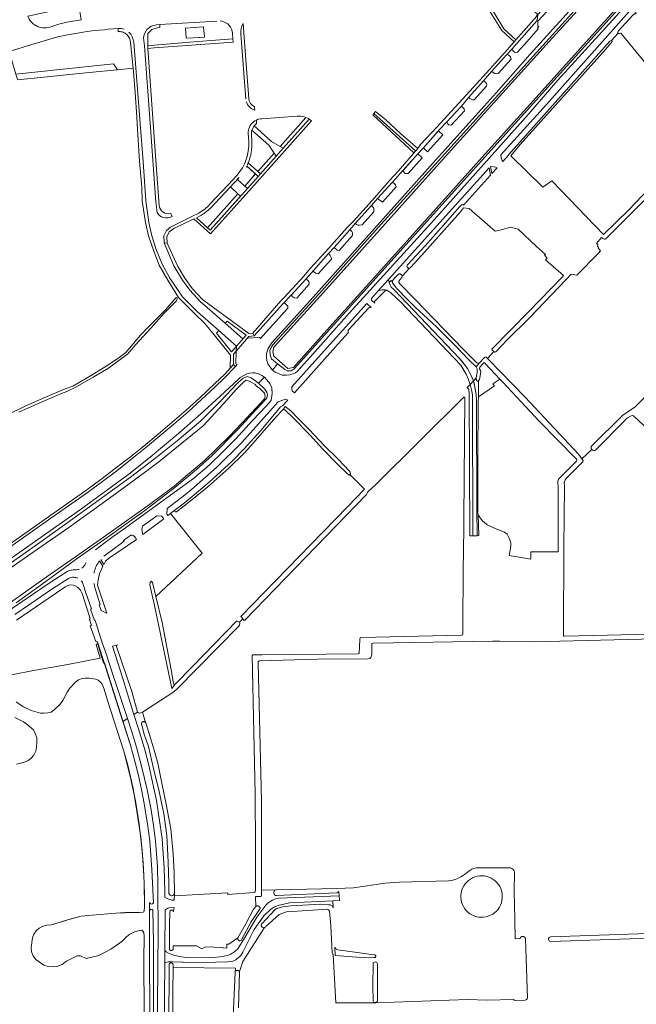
# Model space of a CAD drawing. Header units: metres. Extents: x 209813 to 223847, y 571801 to 587119.
# Tile 315 of 656: x 221449 to 221797, y 574386 to 574940. Entities that reach past the tile are written whole.
import ezdxf

# ---------------------------------------------------------------- set-up
doc = ezdxf.new("R2010")
doc.units = ezdxf.units.M
for name, color, linetype, lineweight in [('B-RO-GK-BESCHOEIING-G', 8, 'GK-BESCHOEIING', 0), ('B-RO-GR-BEPLANTING_CULTUUR_BOSPLANTSOEN-GV', 8, 'Continuous', 0), ('B-RO-GR-BEPLANTING_CULTUUR_HEESTERS-GV', 8, 'Continuous', 0), ('B-RO-GR-BOUWLAND-GV', 8, 'Continuous', 0), ('B-RO-GR-GRAS-GV', 8, 'Continuous', 0), ('B-RO-GR-GROENVOORZIENING-GV', 8, 'Continuous', 0), ('B-RO-OG-BEBOUWING_OPSLAGTANK-GV', 8, 'Continuous', 0), ('B-RO-OG-TERREIN_CULTUURSCHEIDING-GV', 8, 'Continuous', 0), ('B-RO-OG-WATER_GREPPEL-GV', 8, 'Continuous', 0), ('B-RO-OG-WEG-GV', 8, 'Continuous', 0), ('B-RO-VH-VERHARDING_HALFVERHARDING-GV', 8, 'Continuous', 0), ('B-RO-VH-VERHARDING_HALFVERHARDING_GRIND-GV', 8, 'Continuous', 0), ('B-RO-VH-VERHARDING_PUIN-GV', 8, 'Continuous', 0), ('B-RO-VH-VERHARDING_TEGEL-GV', 8, 'Continuous', 0)]:
    doc.layers.add(name, color=color, linetype=linetype, lineweight=lineweight)
doc.linetypes.add('GK-BESCHOEIING', pattern='A,30,-5,[1,NLCS.shx,S=1,R=0,X=0,Y=0],-5', length=40)

msp = doc.modelspace()

# ---------------------------------------------------------------- linework, layer by layer
at = {"layer": 'B-RO-GK-BESCHOEIING-G', "flags": 128}
for points in [[(221592.25, 574755.047), (221592.305, 574755.432), (221592.731, 574756.073), (221620.372, 574786.706), (221652.06, 574821.871), (221684.138, 574857.724), (221716.11, 574893.276), (221747.573, 574928.099), (221773.205, 574956.537), (221792.21, 574977.703), (221801.854, 574988.302), (221809.014, 574996.029), (221824.906, 575012.919), (221854.91, 575045.14), (221870.186, 575061.625), (221881.439, 575073.976), (221894.727, 575088.209), (221896.671, 575090.569)], [(221905.978, 575081.217), (221901.111, 575075.131), (221869.744, 575040.104), (221837.692, 575004.411), (221807.524, 574971.024), (221776.799, 574937.243), (221740.249, 574896.608), (221709.719, 574862.878), (221678.999, 574828.545), (221647.578, 574793.548), (221620.586, 574763.614), (221603.44, 574744.407), (221600.267, 574743.837), (221592.438, 574750.764), (221591.983, 574753.172), (221592.25, 574755.047)], [(221348.353, 574564.666), (221383.57, 574589.247), (221459.248, 574642.011), (221476.908, 574654.347), (221495.697, 574667.736), (221513.086, 574680.463), (221527.579, 574691.257), (221540.552, 574701.722), (221552.555, 574711.642), (221563.803, 574723.634), (221571.283, 574732.028), (221574.74, 574735.582), (221576.75, 574737.377), (221578.662, 574736.739), (221580.451, 574735.862), (221581.734, 574735.02), (221582.775, 574733.99), (221584.569, 574732.571), (221587.274, 574729.899), (221587.521, 574727.935), (221587.259, 574726.724), (221574.702, 574713.31), (221567.203, 574705.522), (221553.263, 574691.882), (221543.882, 574683.932), (221536.294, 574677.61), (221522.33, 574667.306), (221499.625, 574651.154), (221480.668, 574637.695), (221464.272, 574626.375), (221438.183, 574607.93), (221412.709, 574590.938), (221380.678, 574569.422), (221370.305, 574562.564), (221358.7, 574554.552), (221345.987, 574545.851), (221335.859, 574538.819), (221293.948, 574509.884), (221244.817, 574476.114), (221205.002, 574448.888), (221166.308, 574422.278), (221162.385, 574419.809), (221149.615, 574412.199)]]:
    msp.add_lwpolyline(points, dxfattribs=at)
at = {"layer": 'B-RO-GR-BEPLANTING_CULTUUR_BOSPLANTSOEN-GV', "flags": 128}
msp.add_lwpolyline([(221504.326, 574912.181), (221502.226, 574915.419), (221447.21, 574909.642), (221447.932, 574907.404), (221448.207, 574906.576), (221488.461, 574910.654)], close=True, dxfattribs=at)
at = {"layer": 'B-RO-GR-BEPLANTING_CULTUUR_HEESTERS-GV', "flags": 128}
for points in [[(221672.24, 574866.4), (221648.807, 574887.589), (221648.151, 574886.844), (221671.355, 574865.367)], [(221583.403, 574854.885), (221584.937, 574853.52), (221593.791, 574863.52), (221592.614, 574865.229)], [(221581.578, 574852.893), (221576.103, 574846.661), (221577.634, 574845.271), (221583.684, 574852.105), (221582.125, 574853.515)], [(221573.765, 574840.936), (221572.218, 574842.325), (221555.121, 574823.124), (221556.623, 574821.767)]]:
    msp.add_lwpolyline(points, close=True, dxfattribs=at)
for points in [[(221610.498, 574885.312), (221595.953, 574868.979)], [(221595.953, 574868.979), (221597.762, 574867.939), (221612.395, 574884.337)]]:
    msp.add_lwpolyline(points, dxfattribs=at)
at = {"layer": 'B-RO-GR-BEPLANTING_CULTUUR_HEESTERS-GV'}
msp.add_lwpolyline([(221612.395, 574884.337, 0.0517612), (221610.498, 574885.312)], format="xyb", dxfattribs=at)
at = {"layer": 'B-RO-GR-BOUWLAND-GV', "flags": 128}
for points in [[(221883.59, 574593.159), (221868.076, 574592.973), (221738.376, 574589.811), (221719.835, 574590.306), (221715.841, 574590.177)], [(221715.841, 574590.177), (221648.41, 574589.19), (221647.71, 574589.01), (221647.59, 574582.55), (221647.19, 574580.95), (221646.49, 574580.39), (221645.37, 574580.29), (221617.051, 574580.044), (221584.797, 574579.185)], [(221583.7, 574578.038), (221585.462, 574500.14), (221585.583, 574449.954), (221627.93, 574450.86), (221637.399, 574451.306), (221655.182, 574453.908), (221663.333, 574454.445), (221690.861, 574455.185)], [(221699.774, 574458.83), (221702.816, 574460.98)], [(221707.805, 574462.59), (221725.743, 574462.495)], [(221727.941, 574460.019), (221727.912, 574449.475), (221728.169, 574433.614), (221728.476, 574422.602), (221731.109, 574422.658)], [(221727.401, 574388.43), (221712.624, 574388.009), (221701.51, 574388.36), (221649.95, 574386.48), (221649.35, 574386.44), (221627.37, 574386.448), (221625.915, 574413.625), (221625.679, 574413.902), (221625.497, 574414.218), (221625.375, 574414.562), (221624.509, 574429.956), (221623.732, 574438.057), (221623.615, 574438.373), (221623.432, 574438.656), (221623.191, 574438.892), (221622.905, 574439.07), (221622.587, 574439.182), (221622.252, 574439.221), (221614.414, 574438.73), (221599.619, 574437.665), (221598.042, 574437.2), (221595.547, 574436.161), (221587.895, 574429.444), (221587.696, 574429.201), (221587.446, 574429.009), (221587.16, 574428.879), (221575.012, 574409.824), (221573.045, 574404.057), (221572.597, 574383.725)], [(221748.347, 574423.668), (221880.335, 574428.236)], [(221734.159, 574422.614), (221735.296, 574389.152)], [(221880.528, 574425.12), (221792.934, 574422.497), (221748.409, 574421.091)], [(221733.991, 574388.005), (221728.479, 574387.856)]]:
    msp.add_lwpolyline(points, dxfattribs=at)
at = {"layer": 'B-RO-GR-BOUWLAND-GV'}
for points in [[(221584.797, 574579.185, 0.5667854), (221583.7, 574578.038)], [(221702.816, 574460.98, -0.171622), (221707.805, 574462.59)], [(221725.743, 574462.495, -0.3710762), (221727.941, 574460.019)], [(221690.861, 574455.185, 0.1453837), (221699.774, 574458.83)], [(221731.109, 574422.658, -0.8071886), (221734.159, 574422.614)], [(221728.479, 574387.856, -0.1992125), (221727.401, 574388.43)], [(221735.296, 574389.152, -0.3636943), (221733.991, 574388.005)]]:
    msp.add_lwpolyline(points, format="xyb", dxfattribs=at)
msp.add_arc((221748.488, 574422.381), 1.294, 96.26209, 269.29016, dxfattribs=at)
at = {"layer": 'B-RO-GR-GRAS-GV', "flags": 128}
for points in [[(221786.508, 574932.827), (221782.681, 574928.608), (221783.055, 574928.473), (221783.111, 574928.02), (221779.435, 574923.704), (221731.202, 574870.064), (221725.878, 574863.616), (221743.916, 574845.953), (221749.07, 574849.604), (221778.224, 574819.364), (221792.365, 574833.212), (221826.157, 574868.776), (221833.24, 574877.68), (221787.837, 574932.8), (221786.912, 574932.425)], [(221535.404, 574357.519), (221554.02, 574357.246), (221554.095, 574370.652), (221567.611, 574370.577), (221569.684, 574370.588), (221569.776, 574383.011), (221570.618, 574403.384), (221570.839, 574406.018), (221535.771, 574406.357), (221535.526, 574392.531), (221535.476, 574370.003)]]:
    msp.add_lwpolyline(points, close=True, dxfattribs=at)
for points in [[(221881.029, 574850.366), (221880.564, 574850.921), (221880.419, 574851.283), (221880.708, 574851.862), (221880.781, 574852.513), (221867.968, 574867.281), (221848.35, 574889.432), (221847.699, 574889.866), (221847.047, 574890.156), (221846.468, 574889.866), (221835.368, 574876.578), (221834.886, 574876.474), (221834.067, 574876.434), (221833.647, 574875.855), (221833.8, 574874.809), (221833.51, 574874.013), (221832.931, 574873.144), (221819.684, 574857.798), (221802.89, 574840.352), (221779.483, 574816.955)], [(221771.641, 574700.351), (221788.919, 574717.435), (221795.94, 574722.212), (221805.93, 574732.347), (221824.534, 574751.168), (221843.79, 574771.292), (221846.975, 574775.346), (221848.64, 574778.821), (221849.219, 574781.427), (221848.857, 574784.178), (221847.844, 574785.915), (221836.84, 574796.484), (221832.28, 574800.755), (221831.918, 574801.624), (221832.135, 574802.709), (221874.266, 574845.202), (221877.089, 574847.953), (221877.958, 574848.677), (221878.98, 574848.461)], [(221716.454, 574753.434), (221716.257, 574753.538), (221715.46, 574754.204), (221715.301, 574754.786), (221736.309, 574776.164), (221754.883, 574795.373), (221755.624, 574796.325), (221745.517, 574805.162), (221746.522, 574806.062), (221744.882, 574807.65), (221745.411, 574808.126), (221740.437, 574812.571), (221730.118, 574822.307), (221725.514, 574823.525), (221721.492, 574822.202), (221717.206, 574821.249), (221705.67, 574831.145), (221702.495, 574834.055), (221699.244, 574834.395), (221697.521, 574832.203), (221675.825, 574807.65), (221669.369, 574800.77), (221668.787, 574800.294), (221664.819, 574795.796), (221664.554, 574795.108), (221663.549, 574793.997), (221662.861, 574792.992), (221662.808, 574792.409), (221663.443, 574791.563), (221671.909, 574782.884), (221699.32, 574754.627), (221707.065, 574746.776), (221708.067, 574746.809), (221711.32, 574750.204), (221712.037, 574750.316), (221712.603, 574749.751), (221712.758, 574749.57)], [(221777.796, 574817.122), (221776.976, 574817.718), (221776.07, 574816.472), (221774.284, 574814.356), (221774.88, 574813.628), (221774.695, 574812.674), (221775.33, 574812.198), (221775.065, 574811.88), (221776.547, 574810.081), (221775.33, 574808.758), (221763.159, 574796.417), (221759.984, 574797.092), (221757.047, 574793.956), (221736.409, 574772.446), (221723.913, 574759.927), (221717.543, 574753.195), (221716.891, 574753.05), (221716.454, 574753.434), (221712.758, 574749.57), (221720.438, 574741.613), (221734.047, 574727.641), (221764.017, 574695.573), (221765.956, 574692.872)], [(221708.298, 574743.644), (221708.857, 574742.768)], [(221710.623, 574746.843), (221708.472, 574744.652)], [(221719.754, 574737.903), (221711.234, 574746.912)], [(221709.051, 574741.958), (221708.225, 574737.692), (221707.702, 574736.84), (221707.796, 574727.827), (221716.764, 574734.048), (221715.835, 574735.201), (221719.754, 574737.903)], [(221762.844, 574692.961), (221741.843, 574714.168), (221721.468, 574736.089), (221719.754, 574737.903)], [(221699.505, 574727.649), (221649.71, 574678.23), (221645.425, 574674.359), (221644.41, 574672.77), (221576.03, 574602.09), (221575.71, 574601.87), (221575.49, 574601.99), (221574.928, 574602.907), (221573.05, 574600.87), (221573.25, 574600.13), (221573.17, 574599.21), (221572.71, 574598.71), (221537.75, 574563.19), (221535.63, 574561.39), (221518.49, 574550.25), (221520.148, 574544.434), (221520.304, 574544.17), (221522.704, 574536.257), (221525.088, 574528.819), (221527.142, 574521.511), (221529.627, 574509.329), (221531.804, 574498.4), (221534.416, 574484.536), (221535.664, 574470.494), (221536.257, 574459.693), (221536.438, 574446.784), (221566.472, 574448.473), (221566.485, 574447.553), (221581.33, 574448.56), (221582.03, 574449.04), (221582.17, 574450.34), (221582.21, 574474.28), (221581.99, 574504.025), (221580.301, 574582.087)], [(221585.97, 574582.63), (221639.95, 574583.13), (221640.53, 574583.23), (221640.81, 574591.19), (221641.13, 574592.17), (221641.79, 574592.29), (221698.09, 574593.71), (221698.77, 574593.81), (221698.89, 574594.37), (221699.17, 574634.99), (221699.25, 574636.51), (221700.136, 574727.3)], [(221707.796, 574727.827), (221707.527, 574724.845), (221707.329, 574692.533), (221707.362, 574662.172), (221707.56, 574661.411), (221708.255, 574660.22), (221709.803, 574658.143), (221712.541, 574655.762), (221717.145, 574653.659), (221722.463, 574651.714), (221723.932, 574650.444), (221724.924, 574648.737), (221725.684, 574646.327), (221725.916, 574645.284), (221726.035, 574643.776), (221725.049, 574638.575), (221737.315, 574636.503), (221737.282, 574640.637), (221752.607, 574640.571), (221752.551, 574677.235)], [(221574.928, 574602.907), (221574.78, 574603.148), (221573.839, 574604.068), (221613.256, 574644.793), (221633.996, 574665.993), (221643.578, 574675.968), (221635.331, 574684.216), (221634.857, 574683.796), (221633.894, 574684.449), (221628.663, 574689.677), (221619.78, 574698.638), (221612.855, 574706.344), (221603.307, 574716.13), (221598.845, 574720.317), (221597.967, 574720.888), (221596.436, 574719.51), (221592.332, 574714.999), (221579.489, 574700.322), (221575.78, 574696.186), (221567.051, 574687.757), (221555.192, 574677.239), (221546.236, 574669.931), (221537.697, 574663.198), (221537.235, 574663.069), (221536.876, 574663.165), (221536.76, 574663.434), (221536.684, 574663.751), (221536.742, 574664.037), (221534.239, 574662.115), (221552.101, 574639.904), (221526.068, 574615.477)], [(221887.67, 574597.097), (221897.01, 574620.71), (221896.79, 574621.17), (221896.61, 574621.25), (221833.785, 574680.76), (221826.169, 574688.129), (221795.11, 574717.19), (221794.31, 574717.37), (221793.39, 574716.97), (221791.75, 574716.11), (221790.47, 574715.07), (221790.13, 574714.61), (221773.663, 574697.903)], [(221771.524, 574698.235), (221765.956, 574692.872), (221766.696, 574692.09)], [(221753.117, 574681.935), (221762.993, 574691.692)], [(221766.597, 574691.278), (221757.284, 574682.022)], [(221752.551, 574677.235), (221752.516, 574679.925)], [(221756.114, 574678.22), (221756.054, 574659.321), (221755.862, 574644.007), (221755.58, 574593.661)], [(221526.068, 574615.477), (221529.514, 574600.84), (221534.527, 574574.006), (221535.868, 574566.417)], [(221535.884, 574566.328), (221536.044, 574566.038), (221536.329, 574565.864), (221536.662, 574565.855), (221536.955, 574566.012), (221546.774, 574576.193), (221571.345, 574601.587), (221571.79, 574601.443), (221573.05, 574600.87)], [(221756.019, 574593.098), (221868.737, 574595.691), (221886.483, 574596.256)], [(221492.286, 574588.281), (221494.676, 574580.58), (221476.333, 574577.163), (221456.055, 574573.467), (221436.825, 574569.849), (221433.331, 574570.319), (221421.301, 574561.476), (221415.536, 574557.725), (221415.694, 574556.939)], [(221524.574, 574442.899), (221524.15, 574453.88), (221523.79, 574461.64), (221522.51, 574477.8), (221521.45, 574486.1), (221519.41, 574498.71), (221517.97, 574506.59), (221516.15, 574514.61), (221514.37, 574521.91), (221511.69, 574531.57), (221496.972, 574577.945), (221496.527, 574577.813), (221493.282, 574588.569)], [(221581.012, 574582.563), (221585.97, 574582.63)], [(221447.351, 574556.11), (221449.295, 574554.466), (221451.392, 574553.169), (221455.765, 574551.229), (221461.085, 574549.721), (221463.093, 574549.662), (221465.106, 574549.806), (221467.026, 574550.232), (221468.647, 574551.464), (221472.087, 574554.825), (221473.554, 574556.793), (221475.982, 574561.551), (221477.451, 574563.69), (221480.773, 574567.194), (221482.4, 574568.425), (221484.439, 574569.148), (221486.419, 574569.317), (221488.437, 574569.336)], [(221519.394, 574355.728), (221519.408, 574388.57), (221519.168, 574402.931), (221519.309, 574410.52), (221519.391, 574424.229), (221519.275, 574425.903), (221518.739, 574426.873), (221518.041, 574427.357), (221516.936, 574427.295), (221514.62, 574426.727), (221512.812, 574425.993), (221511.294, 574425.095), (221509.397, 574423.609), (221506.834, 574421), (221500.664, 574416.623), (221493.857, 574413.12), (221486.645, 574411.375), (221483.557, 574412.931), (221481.612, 574412.957), (221475.673, 574409.912), (221473.137, 574408.068), (221470.17, 574407.031), (221467.685, 574406.769), (221465.382, 574406.998), (221462.869, 574407.741), (221458.437, 574410.971), (221456.887, 574413.031), (221455.862, 574415.285), (221455.712, 574417.721), (221456.59, 574423.014), (221457.319, 574425.084), (221458.609, 574426.983), (221460.274, 574428.564), (221462.288, 574429.592), (221464.493, 574430.156), (221467.283, 574430.437), (221479.684, 574434.241), (221483.985, 574435.303), (221490.109, 574435.908), (221503.435, 574437.077), (221513.509, 574437.418), (221516.746, 574437.356), (221518.769, 574437.52), (221519.253, 574437.815), (221519.47, 574438.285), (221519.656, 574440.499), (221519.426, 574453.941), (221518.914, 574465.392), (221517.549, 574479.838), (221515.358, 574494.426), (221513.122, 574507.283), (221510.188, 574520.376), (221507.921, 574528.263), (221498.714, 574556.847), (221496.847, 574563.194), (221495.657, 574565.924), (221494.703, 574567.291), (221493.498, 574568.345), (221492.13, 574568.89), (221488.437, 574569.336)], [(221447.576, 574520.994), (221451.993, 574522.099), (221453.98, 574523.021), (221455.77, 574524.31), (221457.263, 574525.997), (221458.301, 574528.209), (221458.752, 574530.511), (221459.027, 574533.074), (221458.958, 574535.99), (221458.057, 574538.232), (221456.996, 574540.218), (221453.274, 574543.556), (221451.44, 574544.791), (221446.516, 574547.161)], [(221507.921, 574528.263), (221511.53, 574514.137), (221514.465, 574500.327), (221516.637, 574487.16), (221518.366, 574472.353), (221519.274, 574458.58), (221519.579, 574447.53), (221519.656, 574440.499)], [(221522.504, 574328.995), (221522.61, 574350.88), (221522.473, 574443.025)], [(221483.985, 574435.303), (221475.617, 574433.089), (221467.283, 574430.437)], [(221516.746, 574437.356), (221508.657, 574437.332), (221503.435, 574437.077)]]:
    msp.add_lwpolyline(points, dxfattribs=at)
at = {"layer": 'B-RO-GR-GRAS-GV'}
for points in [[(221779.483, 574816.955, -0.4131596), (221777.796, 574817.122)], [(221708.472, 574744.652, 0.3011771), (221708.298, 574743.644)], [(221711.234, 574746.912, 0.4871155), (221710.623, 574746.843)], [(221708.857, 574742.768, -0.107783), (221709.051, 574741.958)], [(221700.136, 574727.3, 0.6686405), (221699.505, 574727.649)], [(221762.993, 574691.692, 0.3979243), (221762.844, 574692.961)], [(221766.696, 574692.09, -0.3417666), (221766.597, 574691.278)], [(221752.516, 574679.925, -0.2164087), (221753.117, 574681.935)], [(221757.284, 574682.022, 0.2439656), (221756.114, 574678.22)], [(221755.58, 574593.661, 0.5243408), (221756.019, 574593.098)], [(221493.282, 574588.569, 0.7798628), (221492.287, 574588.256)], [(221580.301, 574582.087, -0.4155922), (221581.012, 574582.563)], [(221535.868, 574566.417, 0.0237262), (221535.884, 574566.328)], [(221522.473, 574443.025, 0.766372), (221524.574, 574442.899)]]:
    msp.add_lwpolyline(points, format="xyb", dxfattribs=at)
msp.add_arc((221772.772, 574699.227), 1.595, 135.18967, 303.66763, dxfattribs=at)
at = {"layer": 'B-RO-GR-GROENVOORZIENING-GV', "flags": 128}
msp.add_lwpolyline([(221704.949, 574736.954), (221706.425, 574738.571), (221706.75, 574740.684), (221706.879, 574741.092), (221706.974, 574741.509), (221707.034, 574741.933), (221707.058, 574742.36), (221707.047, 574742.788), (221707, 574743.213), (221706.918, 574743.633), (221706.802, 574744.045), (221706.652, 574744.445), (221706.469, 574744.832), (221702.256, 574748.67), (221694.877, 574756.569), (221684.161, 574767.288), (221672.085, 574778.42), (221668.46, 574782.027), (221661.298, 574789.388), (221659.297, 574792.213), (221659.297, 574792.736), (221658.516, 574793.423), (221657.435, 574792.27), (221657.91, 574790.75), (221658.59, 574789.71), (221659.49, 574788.89), (221660.31, 574788.25), (221696.99, 574749.55), (221700.43, 574745.29), (221701.53, 574743.91), (221703.97, 574739.25)], close=True, dxfattribs=at)
at = {"layer": 'B-RO-OG-BEBOUWING_OPSLAGTANK-GV', "flags": 128}
msp.add_lwpolyline([(221718.968, 574453.181), (221718.111, 574454.239), (221717.137, 574455.189), (221716.06, 574456.02), (221714.893, 574456.72), (221713.653, 574457.28), (221712.356, 574457.692), (221711.021, 574457.95), (221709.664, 574458.052), (221708.304, 574457.996), (221706.96, 574457.782), (221705.65, 574457.414), (221704.392, 574456.896), (221703.202, 574456.236), (221702.098, 574455.442), (221701.093, 574454.525), (221700.2, 574453.497), (221699.434, 574452.373), (221698.803, 574451.167), (221698.316, 574449.896), (221697.98, 574448.578), (221697.8, 574447.229), (221697.777, 574445.869), (221697.912, 574444.515), (221698.204, 574443.186), (221698.648, 574441.9), (221699.238, 574440.674), (221699.966, 574439.525), (221700.823, 574438.468), (221701.797, 574437.518), (221702.874, 574436.687), (221704.041, 574435.987), (221705.281, 574435.427), (221706.578, 574435.015), (221707.914, 574434.757), (221709.27, 574434.655), (221710.63, 574434.711), (221711.974, 574434.925), (221713.283, 574435.293), (221714.541, 574435.811), (221715.731, 574436.471), (221716.836, 574437.265), (221717.841, 574438.182), (221718.733, 574439.21), (221719.5, 574440.334), (221720.131, 574441.539), (221720.618, 574442.81), (221720.953, 574444.128), (221721.134, 574445.477), (221721.157, 574446.837), (221721.022, 574448.191), (221720.731, 574449.52), (221720.287, 574450.806), (221719.697, 574452.032)], close=True, dxfattribs=at)
at = {"layer": 'B-RO-OG-TERREIN_CULTUURSCHEIDING-GV', "flags": 128}
for points in [[(221714.996, 574958.703), (221709.315, 574955.267), (221716.549, 574944.205), (221722.032, 574935.258), (221728.771, 574929.044), (221740.578, 574942.34), (221740.368, 574942.579), (221741.104, 574943.361), (221724.713, 574958.258), (221722.57, 574959.701), (221719.435, 574960.242)], [(221475.796, 574938.955), (221483.837, 574940.278), (221482.544, 574948.592), (221453.946, 574942.306), (221454.018, 574942.064)], [(221457.804, 574937.436), (221458.202, 574937.175)], [(221464.231, 574935.857), (221466.209, 574936.25), (221469.024, 574937.17), (221471.29, 574937.851), (221472.856, 574938.27)], [(221560.311, 574939.617), (221528.2, 574937.609), (221528.307, 574935.91), (221526.826, 574935.825), (221523.733, 574934.89), (221521.453, 574932.562), (221521.545, 574925.736), (221525.165, 574925.969), (221547.465, 574927.86), (221569.314, 574929.573)], [(221563.148, 574939.586), (221562.186, 574939.718)], [(221499.146, 574934.982), (221497.147, 574934.739), (221491.181, 574934.214), (221486.243, 574933.483), (221475.36, 574931.68)], [(221505.201, 574933.632), (221504.741, 574933.597), (221504.67, 574935.406), (221499.146, 574934.982)], [(221569.314, 574929.573), (221569.082, 574932.627)], [(221471.448, 574930.883), (221469.503, 574930.375), (221456.053, 574926.471), (221443.38, 574922.41), (221447.21, 574909.642), (221502.226, 574915.419), (221504.326, 574912.181), (221513.223, 574913.113), (221511.728, 574927.586)], [(221582.616, 574883.8), (221582.759, 574881.89), (221581.351, 574880.611), (221591.227, 574871.697), (221595.953, 574868.979), (221610.498, 574885.312)], [(221606.473, 574886.012), (221605.592, 574885.983), (221585.644, 574884.581)], [(221578.014, 574859.683), (221583.403, 574854.885), (221592.614, 574865.229), (221589.544, 574869.684), (221580.03, 574878.103)], [(221579.852, 574875.775), (221580.127, 574871.771)], [(221582.125, 574853.515), (221577.167, 574857.82), (221576.802, 574857.078)], [(221572.971, 574851.502), (221571.96, 574850.422), (221576.103, 574846.661), (221582.125, 574853.515)], [(221550.896, 574829.821), (221548.825, 574828.813), (221555.121, 574823.124), (221572.218, 574842.325), (221567.953, 574846.153), (221556.525, 574833.964)]]:
    msp.add_lwpolyline(points, dxfattribs=at)
at = {"layer": 'B-RO-OG-TERREIN_CULTUURSCHEIDING-GV'}
for points in [[(221454.018, 574942.064, 0.0876319), (221455.432, 574939.501)], [(221455.432, 574939.501, 0.0835117), (221457.804, 574937.436)], [(221458.202, 574937.175, 0.0592466), (221460.34, 574936.184)], [(221472.856, 574938.27, -0.0157208), (221475.796, 574938.955)], [(221569.082, 574932.627, 0.3433711), (221563.148, 574939.586)], [(221460.34, 574936.184, 0.1328183), (221464.231, 574935.857)], [(221475.36, 574931.68, 0.0162626), (221471.448, 574930.883)], [(221509.615, 574931.996, 0.0971969), (221507.555, 574933.268)], [(221585.644, 574884.581, 0.0975768), (221582.616, 574883.8)], [(221610.498, 574885.312, 0.0998375), (221606.473, 574886.012)]]:
    msp.add_lwpolyline(points, format="xyb", dxfattribs=at)
at = {"layer": 'B-RO-OG-TERREIN_CULTUURSCHEIDING-GV', "flags": 128}
for points in [[(221741.41, 574935.135), (221740.98, 574935.632), (221741.696, 574936.468), (221741.174, 574936.967), (221741.202, 574939.587), (221740.716, 574940.002), (221739.125, 574938.073), (221726.54, 574923.802), (221726.696, 574923.431), (221728.044, 574922.061), (221728.786, 574921.862), (221729.735, 574922.144), (221735.18, 574928.13)], [(221552.852, 574936.354), (221553.379, 574930.476), (221546.922, 574930.188), (221543.163, 574929.972), (221542.698, 574935.636)], [(221718.755, 574910.061), (221726.163, 574918.218), (221725.689, 574919.365), (221725.208, 574919.997), (221724.48, 574920.489), (221723.692, 574920.734), (221715.149, 574911.098), (221715.397, 574911.006), (221716.96, 574910.146), (221717.794, 574909.948)], [(221712.261, 574902.913), (221712.392, 574903.767), (221712.328, 574904.416), (221711.723, 574905.094), (221710.593, 574905.893), (221702.234, 574896.675), (221702.901, 574896.029), (221704.448, 574895.168), (221705.386, 574895.256)], [(221689.659, 574882.562), (221691.054, 574881.13), (221691.718, 574880.978), (221692.631, 574881.051), (221699.785, 574889.019), (221699.706, 574890.133), (221699.148, 574890.795), (221698.172, 574891.719)], [(221676.682, 574868.124), (221679.101, 574865.983), (221687.66, 574875.515), (221685.181, 574877.833)], [(221665.056, 574855.259), (221666.51, 574853.804), (221666.843, 574853.712), (221668.124, 574853.757), (221676.065, 574862.601), (221673.654, 574864.735)], [(221661.281, 574846.132), (221661.226, 574846.741), (221660.93, 574847.25), (221660.372, 574847.975), (221659.381, 574848.79), (221650.945, 574839.649), (221653.617, 574837.557)], [(221648.773, 574832.136), (221648.865, 574832.845), (221648.863, 574833.51), (221648.784, 574834.143), (221647.853, 574835.376), (221647.435, 574835.668), (221638.353, 574825.583), (221638.973, 574824.936), (221639.7, 574824.644), (221640.55, 574824.601), (221642.133, 574824.707)], [(221636.796, 574818.734), (221636.732, 574820.371), (221636.375, 574821.035), (221635.786, 574821.62), (221635.244, 574822.051), (221626.378, 574812.12), (221628.221, 574810.551), (221629.326, 574810.38)], [(221625.138, 574805.695), (221624.199, 574807.556), (221623.888, 574808.034), (221623.315, 574808.589), (221614.864, 574799.123), (221614.68, 574798.752), (221615.966, 574797.536), (221617.48, 574797.127)], [(221610.662, 574794.429), (221602.292, 574785.195), (221602.614, 574784.748), (221603.001, 574784.288), (221603.541, 574783.971), (221604.154, 574783.743), (221605.348, 574783.525), (221612.37, 574791.398), (221612.369, 574792.164), (221612.104, 574792.704), (221611.732, 574793.212)], [(221600.344, 574777.914), (221600.358, 574778.92), (221598.741, 574780.581), (221598.412, 574780.771), (221598.092, 574780.829), (221597.684, 574780.408), (221581.407, 574762.169), (221578.364, 574761.954), (221577.482, 574760.933), (221584.304, 574761.385), (221584.991, 574760.76), (221589.367, 574765.753), (221590.036, 574766.357)], [(221571.403, 574756.366), (221561.436, 574765.326), (221560.211, 574763.807), (221568.658, 574753.313)], [(221565.078, 574769.422), (221575.027, 574760.543), (221576.847, 574762.67), (221566.119, 574770.588)], [(221571.17, 574753.622), (221569.745, 574751.911), (221569.68, 574746.032), (221570.834, 574744.958), (221571.838, 574746.063), (221571.141, 574746.495)], [(221707.069, 574736.777), (221706.759, 574737.115), (221706.51, 574737.733), (221706.425, 574738.571), (221704.949, 574736.954), (221705.57, 574734.11), (221706.35, 574729.19), (221706.61, 574725.61), (221706.83, 574664.65), (221706.94, 574649.572), (221707.909, 574649.71), (221707.56, 574661.411), (221707.362, 574662.172), (221707.329, 574692.533), (221707.527, 574724.845), (221707.796, 574727.827), (221707.702, 574736.84), (221707.378, 574736.747)], [(221703.051, 574734.875), (221701.427, 574733.072), (221701.83, 574732.69), (221702.226, 574732.079), (221702.47, 574729.97), (221702.843, 574649.632), (221704.545, 574649.607), (221704.35, 574727.21), (221704.29, 574729.05), (221703.83, 574731.89)]]:
    msp.add_lwpolyline(points, close=True, dxfattribs=at)
at = {"layer": 'B-RO-OG-WATER_GREPPEL-GV', "flags": 128}
for points in [[(221699.32, 574754.627), (221671.909, 574782.884), (221663.443, 574791.563), (221662.808, 574792.409), (221662.861, 574792.992), (221663.549, 574793.997), (221664.554, 574795.108), (221664.819, 574795.796), (221664.607, 574796.484), (221663.425, 574797.292), (221662.562, 574796.91), (221660.425, 574794.77), (221659.296, 574793.282), (221659.297, 574792.213), (221661.298, 574789.388), (221668.46, 574782.027), (221672.085, 574778.42), (221684.161, 574767.288), (221694.877, 574756.569), (221702.256, 574748.67), (221706.469, 574744.832), (221708.067, 574746.809), (221707.065, 574746.776)], [(221598.928, 574722.424), (221597.967, 574720.888), (221598.845, 574720.317), (221603.307, 574716.13), (221612.855, 574706.344), (221619.78, 574698.638), (221628.663, 574689.677), (221633.894, 574684.449), (221634.857, 574683.796), (221635.664, 574684.511), (221635.343, 574685.742), (221628.679, 574692.801), (221620.753, 574700.458), (221612.573, 574709.313), (221606.307, 574715.577), (221601.805, 574720.132)], [(221582.368, 574440.813), (221582.137, 574440.575), (221580.868, 574438.856), (221576.675, 574430.987), (221572.204, 574423.105), (221572.135, 574422.801), (221572.145, 574422.488), (221572.233, 574422.189), (221572.393, 574421.921), (221572.616, 574421.701), (221572.886, 574421.545), (221573.186, 574421.461), (221573.499, 574421.456), (221573.802, 574421.529), (221574.078, 574421.675), (221574.308, 574421.886), (221579.758, 574432.153), (221584.691, 574439.595), (221584.679, 574439.927), (221584.59, 574440.247), (221584.43, 574440.538), (221584.206, 574440.784), (221583.932, 574440.971), (221583.622, 574441.09), (221583.293, 574441.134), (221582.962, 574441.101), (221582.648, 574440.992)], [(221648.982, 574413.52), (221628.425, 574416.268), (221628.017, 574416.47), (221627.648, 574416.736), (221627.326, 574417.059), (221627.062, 574417.43), (221626.862, 574417.839), (221626.964, 574413.183), (221639.216, 574412.188), (221648.824, 574411.987), (221649.055, 574411.948), (221649.287, 574411.978), (221649.5, 574412.074), (221649.675, 574412.229), (221649.797, 574412.429), (221649.855, 574412.655), (221649.845, 574412.889), (221649.766, 574413.109), (221649.626, 574413.297), (221649.437, 574413.435), (221649.216, 574413.511)]]:
    msp.add_lwpolyline(points, close=True, dxfattribs=at)
for points in [[(221448.772, 574719.327), (221461.003, 574724.744), (221472.757, 574729.832), (221475.873, 574730.824), (221480.629, 574733.108), (221490.729, 574738.959), (221499.309, 574744.072), (221510.123, 574752.194), (221514.744, 574757.364), (221523.228, 574766.533), (221530.906, 574775.216), (221537.362, 574781.882), (221538.05, 574783.151), (221537.8, 574783.83), (221537.219, 574783.666), (221531.416, 574776.965), (221521.45, 574766.876), (221517.343, 574762.57), (221509.004, 574752.919), (221504.658, 574749.526), (221497.386, 574744.878), (221488.169, 574739.132), (221479.257, 574733.927), (221474.917, 574732.422), (221463.526, 574727.526), (221452.733, 574722.761), (221442.43, 574717.724)], [(221535.868, 574566.417), (221534.527, 574574.006), (221529.514, 574600.84), (221526.068, 574615.477), (221524.054, 574623.272), (221523.508, 574623.965), (221522.766, 574623.368), (221522.637, 574622.046), (221525.283, 574610.311), (221529.278, 574590.628), (221534.964, 574563.588), (221536.955, 574566.012)], [(221536.955, 574566.012), (221536.662, 574565.855), (221536.329, 574565.864), (221536.044, 574566.038), (221535.884, 574566.328)], [(221648.341, 574408.507), (221648.249, 574395.936)], [(221650.831, 574387.54), (221650.826, 574408.397)], [(221648.249, 574395.936), (221648.376, 574387.544)]]:
    msp.add_lwpolyline(points, dxfattribs=at)
at = {"layer": 'B-RO-OG-WATER_GREPPEL-GV'}
for points in [[(221650.826, 574408.397, 0.8755616), (221648.341, 574408.507)], [(221648.376, 574387.544, 0.756012), (221650.831, 574387.54)]]:
    msp.add_lwpolyline(points, format="xyb", dxfattribs=at)
at = {"layer": 'B-RO-OG-WEG-GV', "flags": 128}
for points in [[(221905.691, 575078.942), (221603.927, 574743.731), (221602.177, 574742.601), (221600.005, 574742.496), (221598.739, 574743.243), (221594.582, 574746.573), (221591.67, 574742.97), (221593.25, 574741.77), (221597.21, 574740.03), (221599.63, 574740.11), (221601.45, 574740.33), (221604.65, 574741.45), (221605.59, 574742.093), (221612.713, 574750), (221635.131, 574775.213), (221680.896, 574825.625), (221735.925, 574887.159), (221752.516, 574906.259), (221810, 574969.848)], [(221775.349, 574963.628), (221736.92, 574920.953), (221717.674, 574899.227), (221682.147, 574859.676), (221614.541, 574784.107), (221591.07, 574758.11), (221589.05, 574754.73), (221588.37, 574752.17), (221588.277, 574750), (221588.45, 574748.33), (221589.13, 574746.47), (221591.605, 574743.054)], [(221594.582, 574746.573), (221591.107, 574749.357), (221590.306, 574751.538), (221590.261, 574754.035), (221590.931, 574755.736), (221591.951, 574757.198), (221619.482, 574787.628), (221651.294, 574823.239), (221772.501, 574957.583)], [(221651.12, 574787.388), (221647.422, 574783.293), (221647.451, 574782.265), (221649.378, 574780.602)], [(221649.45, 574782.029), (221655.414, 574787.733)], [(221656.005, 574787.937), (221656.227, 574787.903), (221656.055, 574787.992), (221655.079, 574788.16), (221653.256, 574788.139), (221652.453, 574788.043), (221651.12, 574787.388)], [(221644.894, 574780.493), (221617.357, 574750), (221602.509, 574733.491), (221602.59, 574732.33), (221602.81, 574731.35), (221604.022, 574730.182), (221628.746, 574757.76), (221634.502, 574764.133)], [(221634.624, 574765.791), (221645.981, 574777.95)], [(221647.266, 574778.264), (221644.894, 574780.493)], [(221419.827, 574617.305), (221458.026, 574644.007), (221475.847, 574656.766), (221494.025, 574669.864), (221511.66, 574682.627), (221525.903, 574693.497), (221539.148, 574703.977), (221551.261, 574714.301), (221562.18, 574725.347), (221572.129, 574735.758), (221575.135, 574738.416), (221577.344, 574739.258), (221579.61, 574738.604), (221583.666, 574735.85), (221583.842, 574735.68), (221587.113, 574738.951), (221585.71, 574739.95), (221583.87, 574740.91), (221581.85, 574741.33), (221580.51, 574741.43), (221578.73, 574741.17), (221577.27, 574740.77), (221573.467, 574738.873), (221572.59, 574737.93), (221562.21, 574728.19), (221551.23, 574718.19), (221538.95, 574707.41), (221522.79, 574693.83), (221510.79, 574684.39), (221483.47, 574664.51), (221442.47, 574635.55)], [(221492.037, 574641.778), (221494.373, 574643.637), (221501.995, 574649.237), (221508.898, 574654.108), (221515.161, 574658.615), (221547.13, 574681.95), (221555.99, 574689.41), (221563.79, 574696.93), (221570.83, 574703.99), (221580.67, 574714.69), (221588.11, 574722.69), (221590.991, 574725.889), (221591.53, 574729.71), (221591.27, 574732.97), (221590.21, 574735.37), (221588.53, 574737.49), (221587.113, 574738.951)], [(221583.842, 574735.68), (221587.358, 574732.274), (221588.52, 574730.47), (221588.856, 574728.751), (221588.604, 574727.451), (221588.474, 574727.118), (221582.745, 574720.854), (221572.202, 574709.525), (221557.652, 574694.796), (221548.871, 574686.915), (221536.701, 574676.786), (221519.874, 574663.775), (221500.393, 574649.883), (221481.047, 574636.461), (221465.428, 574624.945), (221447.396, 574611.859)], [(221494.937, 574636.338), (221496.664, 574633.495), (221497.644, 574635.236), (221499.368, 574636.858), (221515.068, 574647.447), (221514.69, 574648.29), (221513.93, 574649.19), (221513.17, 574649.83), (221512.667, 574649.954), (221511.824, 574650.019), (221507.799, 574647.012), (221508.131, 574646.522), (221500.066, 574640.629), (221496.69, 574638.066)], [(221486.285, 574633.731), (221486.697, 574634.632)], [(221491.81, 574619.967), (221493.75, 574613.761), (221494.694, 574610.945), (221494.01, 574610.677), (221495.142, 574607.525), (221498.217, 574605.994), (221498.415, 574606.004), (221493.213, 574621.853), (221493.419, 574624.825), (221494.285, 574628.228), (221496.091, 574632.518), (221494.23, 574635.462)], [(220896.602, 574232.569), (220897.157, 574233.192), (220903.685, 574238.145), (220912.456, 574243.813), (220939.239, 574262.022), (221145.704, 574403.598), (221144.972, 574404.849), (221147.462, 574406.578), (221148.561, 574405.561), (221264.066, 574484.947), (221303.705, 574512.16), (221383.661, 574566.925), (221465.929, 574622.936), (221475.393, 574629.102)], [(221480.567, 574630.471), (221481.343, 574630.485)], [(221476.748, 574625.606), (221467.949, 574619.838), (221454.29, 574610.61), (221446.474, 574605.349)], [(221447.443, 574602.154), (221473.666, 574619.951), (221475.017, 574620.925), (221476.486, 574621.665), (221477.825, 574622.006), (221479.341, 574621.829), (221480.504, 574621.489), (221481.926, 574620.655), (221483.62, 574618.892), (221484.553, 574617.073), (221488.617, 574604.206), (221488.949, 574602.821), (221488.637, 574602.464), (221489.764, 574599.069), (221488.926, 574598.842), (221492.112, 574590.019)], [(221509.991, 574546.722), (221502.506, 574569.196), (221497.456, 574584.833), (221496.005, 574588.706), (221492.293, 574600.132), (221491.748, 574601.944), (221491.511, 574601.861), (221489.271, 574608.334), (221489.654, 574608.486), (221486.588, 574617.435), (221485.056, 574622.205)], [(221493.39, 574589.23), (221507.417, 574545.033)], [(221513.613, 574548.952), (221516.05, 574541.43), (221519.69, 574529.71), (221522.11, 574520.47), (221523.75, 574512.57), (221526.286, 574500.38), (221527.29, 574494.1), (221529.47, 574479.12), (221529.75, 574475.82), (221530.61, 574462.48), (221531.07, 574449.36), (221531.12, 574445.933)], [(221518.49, 574550.25), (221516.97, 574549.77), (221516.19, 574549.83), (221515.741, 574550.261)], [(221536.383, 574444.376), (221536.469, 574448.129), (221536.37, 574447.808), (221536.206, 574447.516), (221535.984, 574447.264), (221535.714, 574447.065), (221535.408, 574446.927), (221535.08, 574446.857), (221534.745, 574446.857), (221534.417, 574446.928), (221534.111, 574447.066), (221533.841, 574447.266), (221533.619, 574447.518), (221533.456, 574447.81), (221533.357, 574448.131), (221533.336, 574453.705), (221532.997, 574465.832), (221532.111, 574480.816), (221530.569, 574492.875), (221527.914, 574505.539), (221524.683, 574518.433), (221521.77, 574530.955), (221519.422, 574537.801), (221518.114, 574542.892), (221517.961, 574543.158), (221517.876, 574543.452), (221517.864, 574543.758), (221517.925, 574544.058), (221518.055, 574544.336), (221518.248, 574544.574), (221518.493, 574544.759), (221518.774, 574544.88), (221519.076, 574544.931), (221519.382, 574544.909), (221519.673, 574544.814), (221519.933, 574544.653), (221520.148, 574544.434), (221518.49, 574550.25)], [(221526.477, 574329.848), (221527.19, 574409.14), (221527.29, 574424.54), (221527.09, 574453.1), (221526.97, 574463.06), (221525.79, 574477.68), (221524.69, 574486.46), (221523.33, 574495.19), (221520.91, 574507.35), (221518.35, 574518.23), (221515.058, 574530.486), (221512.691, 574538.577), (221509.991, 574546.722), (221507.417, 574545.033), (221511.69, 574531.57), (221514.37, 574521.91), (221516.15, 574514.61), (221517.97, 574506.59), (221519.41, 574498.71), (221521.45, 574486.1), (221522.51, 574477.8), (221523.79, 574461.64), (221524.15, 574453.88), (221524.574, 574442.899)], [(221531.148, 574438.65), (221531.021, 574416.006), (221531.839, 574415.243), (221533.452, 574414.308), (221536.707, 574413.057), (221540.394, 574412.357), (221544.959, 574411.926), (221558.541, 574412.02), (221562.046, 574412.326), (221564.506, 574412.728), (221566.09, 574413.138), (221568.32, 574413.948), (221570.556, 574415.462), (221572.215, 574416.94), (221576.038, 574423.2), (221582.821, 574434.789), (221587.972, 574441.526), (221589.352, 574442.772), (221591.76, 574444.327), (221593.432, 574445.015), (221595.062, 574445.427), (221629.26, 574446.813), (221629.09, 574449.18), (221628.03, 574448.46), (221593.946, 574446.861)], [(221593.616, 574450.125), (221585.583, 574449.954), (221585.59, 574447.19)], [(221533.363, 574380.755), (221533.566, 574400.446), (221533.521, 574408.54), (221533.739, 574408.745), (221533.999, 574408.895), (221534.286, 574408.981), (221534.585, 574408.999), (221534.88, 574408.948), (221535.156, 574408.83), (221535.397, 574408.652), (221535.591, 574408.423), (221535.727, 574408.156), (221535.798, 574407.865), (221535.771, 574406.357), (221570.839, 574406.018), (221570.649, 574403.694), (221570.753, 574403.987), (221570.924, 574404.247), (221571.151, 574404.46), (221571.423, 574404.612), (221571.723, 574404.695), (221572.034, 574404.705), (221572.338, 574404.64), (221572.619, 574404.504), (221572.859, 574404.306), (221573.045, 574404.057), (221575.012, 574409.824), (221587.16, 574428.879), (221586.851, 574428.818), (221586.537, 574428.829), (221586.233, 574428.911), (221585.956, 574429.06), (221585.72, 574429.268), (221585.537, 574429.525), (221585.418, 574429.816), (221585.369, 574430.126), (221585.391, 574430.44), (221585.484, 574430.741), (221585.643, 574431.012), (221593.261, 574439.017), (221594.053, 574439.566), (221597.359, 574440.496), (221602.03, 574441.056), (221618.954, 574442.048), (221623.311, 574441.633), (221623.723, 574441.671), (221624.135, 574441.634), (221624.534, 574441.523), (221624.906, 574441.341), (221625.238, 574441.094), (221625.52, 574440.791), (221625.742, 574440.442), (221625.897, 574440.058), (221625.636, 574443.863), (221601.449, 574442.799), (221595.421, 574441.586), (221592.742, 574440.589), (221590.699, 574439.265), (221586.795, 574435.461), (221581.441, 574427.744), (221575.073, 574414.933), (221573.881, 574413.173), (221573.384, 574412.666), (221571.682, 574411.231), (221571.037, 574410.79), (221569.342, 574409.996), (221566.262, 574409.515), (221559.705, 574409.326), (221547.511, 574409.26), (221534.082, 574409.548), (221533.078, 574409.516), (221531.496, 574409.276), (221530.982, 574409.131), (221530.87, 574389.36), (221530.763, 574359.13)], [(221585.033, 574446.444), (221582.132, 574446.309), (221582.368, 574440.813), (221582.648, 574440.992), (221582.962, 574441.101), (221583.293, 574441.134), (221583.622, 574441.09), (221583.932, 574440.971), (221584.206, 574440.784), (221584.43, 574440.538), (221584.59, 574440.247), (221584.679, 574439.927), (221584.691, 574439.595), (221579.758, 574432.153), (221574.308, 574421.886), (221574.078, 574421.675), (221573.802, 574421.529), (221573.499, 574421.456), (221573.186, 574421.461), (221572.886, 574421.545), (221572.616, 574421.701), (221572.393, 574421.921), (221572.233, 574422.189), (221572.145, 574422.488), (221572.135, 574422.801), (221572.204, 574423.105), (221567.105, 574419.559), (221565.975, 574419.575), (221565.944, 574417.35), (221563.712, 574417.381), (221563.717, 574417.725), (221553.962, 574418.066), (221551.86, 574416.972), (221548.817, 574418.641), (221535.821, 574418.663)], [(221522.473, 574443.025), (221522.475, 574438.306)], [(221524.332, 574438.724), (221524.599, 574420.433), (221524.61, 574410.86), (221524.47, 574349.56), (221524.435, 574345.649), (221524.101, 574329.029), (221522.754, 574328.91), (221522.504, 574328.995), (221522.494, 574326.942), (221527.334, 574326.869)], [(221535.821, 574418.663), (221535.821, 574417.006), (221535.774, 574416.735), (221535.662, 574416.483), (221535.492, 574416.267), (221535.274, 574416.099), (221535.021, 574415.989), (221534.75, 574415.945), (221534.476, 574415.968), (221534.215, 574416.058), (221533.985, 574416.209), (221533.799, 574416.412), (221533.668, 574416.654), (221533.764, 574429.706), (221533.922, 574437.795), (221533.978, 574438.052), (221534.099, 574438.286), (221534.276, 574438.479), (221534.499, 574438.62), (221534.75, 574438.697), (221535.013, 574438.706), (221535.269, 574438.646), (221535.5, 574438.521), (221535.691, 574438.34), (221535.827, 574438.115), (221535.9, 574437.862), (221536.285, 574440.118), (221533.406, 574439.916)]]:
    msp.add_lwpolyline(points, dxfattribs=at)
for points in [[(221724.644, 574863.98), (221724.778, 574864.498), (221781.81, 574928.322), (221782.406, 574928.708), (221782.681, 574928.608), (221786.508, 574932.827), (221786.284, 574933.05), (221786.486, 574933.98), (221794.942, 574943.114), (221795.667, 574943.694), (221796.225, 574943.656), (221796.634, 574944.112), (221795.404, 574945.494), (221794.089, 574945.633), (221793.068, 574945.391), (221792.57, 574944.949), (221746.057, 574892.644), (221720.404, 574864.322), (221720.481, 574862.57), (221720.994, 574861.031), (221721.406, 574860.408)], [(221668.787, 574800.294), (221668.046, 574800.294), (221667.508, 574800.953), (221667.386, 574801.316), (221667.624, 574802.071), (221677.688, 574813.028), (221688.093, 574824.524), (221697.014, 574834.877), (221698.248, 574836.05), (221699.012, 574836.296), (221699.22, 574835.934), (221714.481, 574852.768), (221713.72, 574856.902), (221667.043, 574805.02), (221657.11, 574794.021), (221657.435, 574792.27), (221658.516, 574793.423), (221659.297, 574792.736), (221659.296, 574793.282), (221660.425, 574794.77), (221662.562, 574796.91), (221663.425, 574797.292), (221664.607, 574796.484), (221664.819, 574795.796)], [(221714.577, 574857.636), (221715.305, 574853.678), (221718.295, 574856.976), (221717.565, 574857.25), (221716.246, 574857.514)], [(221597.412, 574722.792), (221600.379, 574726.109), (221599.25, 574726.53), (221598.37, 574726.41), (221594.97, 574725.11), (221574.41, 574702.25), (221560.17, 574688.13), (221544.55, 574674.45), (221532.364, 574665.033), (221532.103, 574661.874), (221532.707, 574660.961), (221542.881, 574668.752), (221556.051, 574679.844), (221568.911, 574691.58), (221575.741, 574698.608), (221585.26, 574709.171), (221594.436, 574720.212), (221596.208, 574722.213)], [(221518.541, 574654.94), (221518.15, 574653.07), (221518.615, 574650.399), (221530.419, 574659.246), (221529.393, 574660.678), (221526.63, 574660.846)], [(221515.741, 574550.261), (221512.554, 574561.871), (221503.888, 574587.292), (221504.06, 574588.03), (221504.666, 574588.243), (221501.536, 574587.425), (221507.207, 574569.796), (221513.613, 574548.952)]]:
    msp.add_lwpolyline(points, close=True, dxfattribs=at)
at = {"layer": 'B-RO-OG-WEG-GV'}
for points in [[(221655.414, 574787.733, -0.1795717), (221656.005, 574787.937)], [(221649.378, 574780.602, -0.3363272), (221649.45, 574782.029)], [(221645.981, 574777.95, -0.274107), (221647.266, 574778.264)], [(221634.502, 574764.133, -0.3160189), (221634.624, 574765.791)], [(221484.297, 574631.341, 0.1344331), (221486.285, 574633.731)], [(221493.299, 574634.076, 0.0410363), (221491.969, 574631.439)], [(221494.23, 574635.462, 0.0264105), (221493.299, 574634.076)], [(221475.393, 574629.102, -0.0434768), (221476.777, 574629.784)], [(221476.777, 574629.784, -0.0499674), (221478.246, 574630.217)], [(221478.246, 574630.217, -0.0024147), (221480.567, 574630.471)], [(221481.343, 574630.485, 0.0764496), (221482.875, 574630.682)], [(221491.969, 574631.439, 0.0472749), (221491.167, 574628.61)], [(221479.777, 574626.26, 0.1627551), (221476.748, 574625.606)], [(221482.026, 574625.65, 0.0944325), (221479.777, 574626.26)], [(221485.056, 574622.205, 0.1078112), (221483.921, 574624.253)], [(221491.132, 574622.814, 0.0372129), (221491.81, 574619.967)], [(221492.112, 574590.019, -0.3835375), (221493.39, 574589.23)], [(221593.946, 574446.861, -0.8450728), (221593.616, 574450.125)], [(221531.12, 574445.933, 0.1752296), (221536.383, 574444.376)], [(221585.59, 574447.19, -0.3849729), (221585.033, 574446.444)], [(221522.475, 574438.306, -0.7163967), (221524.332, 574438.724)], [(221533.406, 574439.916, 0.2023895), (221531.148, 574438.65)]]:
    msp.add_lwpolyline(points, format="xyb", dxfattribs=at)
at = {"layer": 'B-RO-VH-VERHARDING_HALFVERHARDING-GV', "flags": 128}
msp.add_lwpolyline([(221706.94, 574649.572), (221706.83, 574664.65), (221706.61, 574725.61), (221706.35, 574729.19), (221705.244, 574735.683), (221704.949, 574736.954), (221703.051, 574734.875), (221703.83, 574731.89), (221704.29, 574729.05), (221704.35, 574727.21), (221704.545, 574649.607)], close=True, dxfattribs=at)
at = {"layer": 'B-RO-VH-VERHARDING_HALFVERHARDING_GRIND-GV', "flags": 128}
msp.add_lwpolyline([(221625.636, 574443.863), (221629.458, 574444.057), (221629.26, 574446.813), (221595.062, 574445.427), (221593.432, 574445.015), (221591.76, 574444.327), (221589.352, 574442.772), (221587.972, 574441.526), (221582.821, 574434.789), (221576.038, 574423.2), (221572.215, 574416.94), (221570.556, 574415.462), (221568.32, 574413.948), (221566.09, 574413.138), (221564.506, 574412.728), (221562.046, 574412.326), (221558.541, 574412.02), (221544.959, 574411.926), (221540.394, 574412.357), (221536.707, 574413.057), (221533.452, 574414.308), (221531.839, 574415.243), (221531.021, 574416.006), (221530.982, 574409.131), (221531.496, 574409.276), (221533.078, 574409.516), (221535.406, 574409.535), (221547.511, 574409.26), (221559.705, 574409.326), (221566.262, 574409.515), (221569.342, 574409.996), (221571.037, 574410.79), (221571.682, 574411.231), (221573.384, 574412.666), (221573.881, 574413.173), (221575.073, 574414.933), (221581.441, 574427.744), (221586.795, 574435.461), (221590.699, 574439.265), (221592.742, 574440.589), (221595.421, 574441.586), (221601.449, 574442.799)], close=True, dxfattribs=at)
at = {"layer": 'B-RO-VH-VERHARDING_PUIN-GV', "flags": 128}
msp.add_lwpolyline([(221656.537, 574787.742), (221656.733, 574787.64), (221658.374, 574786.44), (221663.73, 574781.39), (221697.73, 574745.77), (221700.89, 574740.63), (221702.15, 574737.65), (221703.051, 574734.875), (221704.949, 574736.954), (221702.93, 574741.37), (221701.53, 574743.91), (221698.51, 574747.79), (221696.99, 574749.55), (221660.31, 574788.25), (221659.49, 574788.89), (221658.59, 574789.71), (221657.91, 574790.75), (221657.41, 574792.35), (221657.11, 574794.021), (221651.12, 574787.388), (221652.453, 574788.043), (221653.256, 574788.139), (221655.079, 574788.16), (221656.055, 574787.992)], close=True, dxfattribs=at)
at = {"layer": 'B-RO-VH-VERHARDING_TEGEL-GV', "flags": 128}
for points in [[(221744.843, 574947.386), (221741.104, 574943.361), (221740.716, 574940.002), (221741.202, 574939.587), (221749.117, 574947.958), (221747.887, 574948.853), (221746.326, 574948.831), (221731.193, 574962.636), (221719.845, 574972.856), (221719.776, 575031.322)], [(221741.104, 574943.361), (221740.368, 574942.579), (221740.578, 574942.34), (221728.771, 574929.044)], [(221525.972, 574861.143), (221521.562, 574924.131), (221521.453, 574932.562), (221523.733, 574934.89), (221526.826, 574935.825), (221528.307, 574935.91), (221528.2, 574937.609), (221526.44, 574937.499), (221523.408, 574936.714), (221520.919, 574934.798), (221519.323, 574932.093), (221518.966, 574930.154), (221519.669, 574925.618), (221522.793, 574882.17), (221525.914, 574837.786), (221526.743, 574831.665)], [(221578.29, 574896.038), (221576.676, 574917.672), (221575.965, 574927.829), (221575.162, 574938.181)], [(221581.407, 574762.169), (221597.684, 574780.408), (221602.292, 574785.195), (221610.662, 574794.429), (221623.315, 574808.589), (221626.378, 574812.12), (221635.244, 574822.051), (221638.353, 574825.583), (221647.435, 574835.668), (221650.945, 574839.649), (221659.381, 574848.79), (221663.598, 574853.654), (221673.654, 574864.735), (221676.682, 574868.124), (221685.794, 574878.534), (221689.659, 574882.562), (221698.172, 574891.719), (221702.234, 574896.675), (221710.593, 574905.893), (221715.149, 574911.098), (221723.692, 574920.734), (221726.54, 574923.802), (221739.125, 574938.073), (221740.716, 574940.002)], [(221505.063, 574935.436), (221504.67, 574935.406), (221504.741, 574933.597), (221505.201, 574933.632)], [(221573.945, 574932.494), (221574.973, 574917.527), (221576.617, 574895.537)], [(221511.728, 574927.586), (221513.223, 574913.113), (221513.411, 574910.98), (221514.324, 574899.357), (221515.24, 574885.368), (221515.441, 574881.875), (221516.869, 574860.426), (221518.1, 574846.098), (221518.281, 574838.385), (221520.167, 574826.171), (221521.916, 574818.631), (221524.792, 574809.908), (221527.785, 574802.117), (221532.689, 574793.608), (221538.811, 574783.878), (221547.831, 574774.848)], [(221547.831, 574774.848), (221553.59, 574769.251), (221558.837, 574762.875), (221567.989, 574751.345), (221567.926, 574743.972), (221569.68, 574746.032), (221569.745, 574751.911), (221571.17, 574753.622), (221571.403, 574756.366), (221568.658, 574753.313), (221560.211, 574763.807), (221561.436, 574765.326), (221549.43, 574775.851), (221540.971, 574784.266), (221533.919, 574794.67), (221529.555, 574802.713), (221526.18, 574810.922), (221523.762, 574818.6), (221522.025, 574826.099), (221520.381, 574838.234), (221518.848, 574860.517), (221517.178, 574881.931), (221513.53, 574927.74)], [(221521.562, 574924.131), (221525.081, 574924.446), (221569.477, 574927.677), (221569.314, 574929.573), (221547.465, 574927.86), (221525.165, 574925.969), (221521.545, 574925.736)], [(221727.768, 574927.929), (221722.376, 574921.734), (221713.909, 574912.392), (221704.889, 574902.276), (221696.546, 574893.151), (221684.292, 574879.842), (221675.131, 574870.112), (221673.505, 574867.884), (221662.451, 574854.979), (221657.817, 574850.005), (221647.812, 574838.481), (221637.33, 574826.8), (221633.773, 574823.297), (221624.968, 574813.383), (221621.828, 574809.727), (221612.899, 574800.152), (221609.283, 574795.83), (221598.322, 574783.901), (221596.304, 574781.994), (221580.698, 574763.818)], [(221581.754, 574889.358), (221581.55, 574891.254)], [(221673.505, 574867.884), (221663.733, 574876.258), (221655.484, 574883.905), (221649.772, 574888.7), (221648.807, 574887.589), (221672.24, 574866.4)], [(221532.401, 574814.456), (221532.126, 574818.086), (221533.447, 574820.772), (221536.182, 574822.671), (221547.297, 574828.183), (221556.846, 574819.695), (221578.296, 574843.758), (221598.508, 574866.369), (221613.626, 574883.434), (221612.395, 574884.337), (221597.762, 574867.939), (221593.791, 574863.52), (221584.937, 574853.52)], [(221581.351, 574880.611), (221582.759, 574881.89), (221582.616, 574883.8)], [(221578.189, 574878.041), (221578.079, 574877.244), (221578.048, 574876.441), (221578.362, 574871.688)], [(221580.03, 574878.103), (221581.351, 574880.611)], [(221527.838, 574835.686), (221525.972, 574861.143)], [(221577.167, 574857.82), (221583.684, 574852.105), (221584.937, 574853.52), (221578.014, 574859.683)], [(221576.802, 574857.078), (221577.531, 574858.562)], [(221583.684, 574852.105), (221577.634, 574845.271), (221556.623, 574821.767), (221548.825, 574828.813), (221550.896, 574829.821)], [(221571.8, 574852.795), (221566.663, 574847.264), (221556.447, 574836.353)], [(221556.525, 574833.964), (221572.971, 574851.502)], [(221550.177, 574831.463), (221546.29, 574829.575), (221534.293, 574823.499), (221531.989, 574821.534), (221530.544, 574818.669), (221530.679, 574814.676)], [(221534.837, 574829.314), (221535.138, 574829.465), (221534.463, 574831.25)], [(221571.17, 574753.622), (221578.364, 574761.954), (221581.407, 574762.169), (221580.698, 574763.818), (221578.321, 574763.623), (221569.238, 574770.333), (221552.335, 574782.749), (221546.555, 574788.808), (221542.309, 574794.688), (221538.352, 574801.373), (221532.401, 574814.456), (221530.679, 574814.676), (221536.127, 574801.716), (221540.974, 574793.633), (221545.18, 574787.923), (221551.227, 574781.419), (221553.602, 574779.438), (221565.078, 574769.422), (221566.119, 574770.588), (221576.847, 574762.67), (221571.403, 574756.366)], [(221415.919, 574623.671), (221465.569, 574658.534), (221487.997, 574674.397), (221495.965, 574680.232), (221503.966, 574686.296), (221511.741, 574692.318), (221520.124, 574699.084), (221528.249, 574705.849), (221536.076, 574712.476), (221543.971, 574719.333), (221551.701, 574726.354), (221558.988, 574733.238), (221564.744, 574738.513), (221570.834, 574744.958), (221569.68, 574746.032), (221564.831, 574740.661), (221558.949, 574735.149), (221550.763, 574727.394), (221543.056, 574720.392), (221535.165, 574713.539), (221527.38, 574706.947), (221519.239, 574700.169), (221510.915, 574693.45), (221503.149, 574687.434), (221495.083, 574681.321), (221487.153, 574675.514), (221458.629, 574655.371), (221421.954, 574629.62)]]:
    msp.add_lwpolyline(points, dxfattribs=at)
for points in [[(221728.771, 574929.044), (221722.032, 574935.258), (221716.549, 574944.205), (221709.315, 574955.267), (221707.956, 574954.638), (221715.341, 574943.352), (221720.852, 574934.305), (221727.768, 574927.929)], [(221552.852, 574936.354), (221542.698, 574935.636), (221543.163, 574929.972), (221550.683, 574930.37), (221553.379, 574930.476)]]:
    msp.add_lwpolyline(points, close=True, dxfattribs=at)
at = {"layer": 'B-RO-VH-VERHARDING_TEGEL-GV'}
for points in [[(221575.162, 574938.181, 0.1973486), (221573.945, 574932.494)], [(221508.178, 574934.966, 0.1014125), (221505.063, 574935.436)], [(221505.201, 574933.632, -0.1016267), (221507.555, 574933.268)], [(221509.615, 574931.996, -0.1838644), (221511.728, 574927.586)], [(221513.53, 574927.74, 0.1837901), (221510.842, 574933.325)], [(221576.87, 574894.349, 0.2475955), (221581.754, 574889.358)], [(221581.55, 574891.254, -0.2449205), (221578.29, 574896.038)], [(221582.616, 574883.8, 0.2382049), (221578.189, 574878.041)], [(221579.852, 574875.775, -0.1125419), (221580.03, 574878.103)], [(221578.362, 574871.688, -0.1890706), (221571.8, 574852.795)], [(221578.014, 574859.683, 0.1069092), (221580.127, 574871.771)], [(221577.531, 574858.562, 0.0107536), (221578.014, 574859.683)], [(221534.463, 574831.25, -0.4643966), (221527.838, 574835.686)], [(221556.447, 574836.353, -0.0776304), (221550.177, 574831.463)], [(221550.896, 574829.821, 0.0571498), (221556.525, 574833.964)], [(221526.743, 574831.665, 0.3980293), (221534.837, 574829.314)]]:
    msp.add_lwpolyline(points, format="xyb", dxfattribs=at)

doc.saveas('drawing.dxf')
